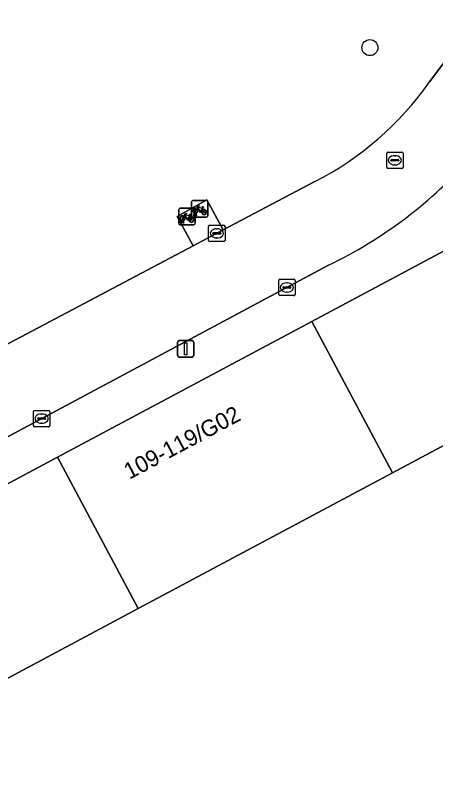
# Model space of a CAD drawing. Extents: x 159674 to 160531, y 382172 to 382904.
# Drawn here: x 159966.84 to 159992.55, y 382332.4 to 382378.6 of the extents above; entities that cross this region are included whole.
import ezdxf

# ---------------------------------------------------------------- set-up
doc = ezdxf.new("R2010")
doc.units = 0
for name, color, linetype in [('IMGEO_Boom', 7, 'Continuous'), ('IMGEO_Fietsenrek', 7, 'Continuous'), ('IMGEO_Groenvoorziening', 7, 'Continuous'), ('IMGEO_Kolk', 7, 'Continuous'), ('IMGEO_Lichtmast', 7, 'Continuous'), ('IMGEO_Pand', 7, 'Continuous'), ('IMGEO_Pand_nummerreeks', 7, 'Continuous'), ('IMGEO_Rijbaan_lokaal_open', 7, 'Continuous'), ('IMGEO_Rioolput', 7, 'Continuous'), ('IMGEO_Terreindeel_open', 7, 'Continuous'), ('IMGEO_Voetpad_open', 7, 'Continuous')]:
    doc.layers.add(name, color=color, linetype=linetype)

msp = doc.modelspace()

# ---------------------------------------------------------------- linework, layer by layer
at = {"layer": 'IMGEO_Boom'}
msp.add_circle((159988.518, 382376.616), 0.489, dxfattribs=at)
at = {"layer": 'IMGEO_Fietsenrek'}
for p, q in [((159977.618, 382366.349), (159977.618, 382367.19)), ((159977.618, 382367.19), (159977.618, 382366.349)), ((159977.693, 382367.274), (159978.534, 382367.274)), ((159978.534, 382367.274), (159977.693, 382367.274)), ((159978.618, 382367.199), (159978.618, 382366.358)), ((159978.618, 382366.358), (159978.618, 382367.199)), ((159976.837, 382365.882), (159976.837, 382366.723)), ((159976.837, 382366.723), (159976.837, 382365.882)), ((159976.912, 382366.807), (159977.753, 382366.807)), ((159977.753, 382366.807), (159976.912, 382366.807)), ((159977.837, 382366.732), (159977.837, 382365.891)), ((159977.837, 382365.891), (159977.837, 382366.732)), ((159978.305, 382366.823), (159978.341, 382366.728)), ((159977.524, 382366.356), (159977.56, 382366.261)), ((159978.543, 382366.274), (159977.702, 382366.274)), ((159977.702, 382366.274), (159978.543, 382366.274)), ((159977.745, 382366.358), (159977.784, 382366.518)), ((159977.779, 382366.358), (159977.745, 382366.358)), ((159977.814, 382366.506), (159977.779, 382366.358)), ((159977.856, 382366.53), (159977.855, 382366.534)), ((159977.897, 382366.358), (159977.863, 382366.5)), ((159977.887, 382366.541), (159977.888, 382366.534)), ((159977.895, 382366.504), (159977.93, 382366.358)), ((159977.93, 382366.358), (159977.897, 382366.358)), ((159977.762, 382365.807), (159976.921, 382365.807)), ((159976.921, 382365.807), (159977.762, 382365.807)), ((159976.964, 382365.891), (159977.003, 382366.051)), ((159976.998, 382365.891), (159976.964, 382365.891)), ((159977.033, 382366.039), (159976.998, 382365.891)), ((159977.075, 382366.063), (159977.074, 382366.067)), ((159977.116, 382365.891), (159977.082, 382366.033)), ((159977.106, 382366.074), (159977.107, 382366.067)), ((159977.114, 382366.037), (159977.149, 382365.891)), ((159977.149, 382365.891), (159977.116, 382365.891))]:
    msp.add_line(p, q, dxfattribs=at)
for points in [[(159977.952, 382366.748), (159977.9, 382366.658), (159977.86, 382366.633), (159977.861, 382366.68), (159977.916, 382366.774)], [(159977.931, 382366.8), (159978.026, 382366.964), (159978.112, 382366.95), (159978.114, 382366.941), (159978.058, 382366.93), (159978.031, 382366.885), (159978.287, 382366.844)], [(159978.227, 382366.556), (159978.177, 382366.556), (159977.986, 382366.807), (159977.967, 382366.775)], [(159978.274, 382366.819), (159978.017, 382366.86), (159978, 382366.831), (159978.167, 382366.611), (159978.274, 382366.819)], [(159978.322, 382366.721), (159978.292, 382366.798), (159978.183, 382366.58), (159978.226, 382366.58)], [(159978.256, 382366.58), (159978.376, 382366.579), (159978.332, 382366.693)], [(159978.352, 382366.7), (159978.407, 382366.555), (159978.257, 382366.555)], [(159978.287, 382366.844), (159978.312, 382366.893), (159978.306, 382366.897), (159978.283, 382366.901), (159978.271, 382366.908), (159978.27, 382366.911), (159978.272, 382366.916), (159978.367, 382366.901), (159978.369, 382366.891), (159978.359, 382366.878), (159978.347, 382366.872), (159978.333, 382366.878), (159978.305, 382366.823)], [(159977.171, 382366.281), (159977.119, 382366.191), (159977.079, 382366.166), (159977.08, 382366.213), (159977.135, 382366.307)], [(159977.15, 382366.333), (159977.245, 382366.497), (159977.331, 382366.483), (159977.333, 382366.474), (159977.277, 382366.463), (159977.25, 382366.418), (159977.506, 382366.377)], [(159977.446, 382366.089), (159977.396, 382366.089), (159977.205, 382366.34), (159977.186, 382366.308)], [(159977.493, 382366.352), (159977.236, 382366.393), (159977.219, 382366.364), (159977.386, 382366.144), (159977.493, 382366.352)], [(159977.541, 382366.254), (159977.511, 382366.331), (159977.402, 382366.113), (159977.445, 382366.113)], [(159977.475, 382366.113), (159977.595, 382366.112), (159977.551, 382366.226)], [(159977.571, 382366.233), (159977.626, 382366.088), (159977.476, 382366.088)], [(159977.506, 382366.377), (159977.531, 382366.426), (159977.525, 382366.43), (159977.502, 382366.434), (159977.49, 382366.441), (159977.489, 382366.444), (159977.491, 382366.449), (159977.586, 382366.434), (159977.588, 382366.424), (159977.578, 382366.411), (159977.566, 382366.405), (159977.552, 382366.411), (159977.524, 382366.356)]]:
    msp.add_lwpolyline(points, dxfattribs=at)
for centre, radius, start, end in [((159977.696, 382367.196), 0.0779, 92.4484, 184.2845), ((159977.696, 382367.196), 0.0779, 92.4484, 184.2845), ((159978.54, 382367.196), 0.0779, 2.4484, 94.2845), ((159978.54, 382367.196), 0.0779, 2.4484, 94.2845), ((159976.915, 382366.729), 0.0779, 92.4484, 184.2845), ((159976.915, 382366.729), 0.0779, 92.4484, 184.2845), ((159977.858, 382366.659), 0.159, 62.6766, 242.1369), ((159977.858, 382366.659), 0.129, 63.3192, 238.903), ((159977.759, 382366.729), 0.0779, 2.4484, 94.2845), ((159977.759, 382366.729), 0.0779, 2.4484, 94.2845), ((159977.858, 382366.659), 0.129, 283.6043, 43.4302), ((159977.858, 382366.659), 0.159, 283.5766, 46.6042), ((159978.385, 382366.575), 0.159, 113.3408, 178.3217), ((159978.385, 382366.575), 0.159, 187.0065, 105.7708), ((159978.385, 382366.575), 0.129, 113.923, 177.9556), ((159978.385, 382366.575), 0.129, 188.6715, 104.5883), ((159977.077, 382366.192), 0.159, 62.6766, 242.1369), ((159977.077, 382366.192), 0.129, 63.3192, 238.903), ((159977.077, 382366.192), 0.129, 283.6043, 43.4302), ((159977.077, 382366.192), 0.159, 283.5766, 46.6042), ((159977.604, 382366.108), 0.159, 113.3408, 178.3217), ((159977.604, 382366.108), 0.159, 187.0065, 105.7708), ((159977.604, 382366.108), 0.129, 113.923, 177.9556), ((159977.604, 382366.108), 0.129, 188.6715, 104.5883), ((159977.696, 382366.352), 0.0779, 182.4484, 274.2845), ((159977.696, 382366.352), 0.0779, 182.4484, 274.2845), ((159977.838, 382366.53), 0.0499, 12.8025, 158.6934), ((159977.858, 382366.659), 0.159, 253.9967, 271.7867), ((159977.838, 382366.53), 0.0174, 12.8025, 163.4502), ((159977.858, 382366.659), 0.129, 253.415, 269.0204), ((159978.54, 382366.352), 0.0779, 272.4484, 4.2845), ((159978.54, 382366.352), 0.0779, 272.4484, 4.2845), ((159976.915, 382365.885), 0.0779, 182.4484, 274.2845), ((159976.915, 382365.885), 0.0779, 182.4484, 274.2845), ((159977.057, 382366.063), 0.0499, 12.8025, 158.6934), ((159977.077, 382366.192), 0.159, 253.9967, 271.7867), ((159977.057, 382366.063), 0.0174, 12.8025, 163.4502), ((159977.077, 382366.192), 0.129, 253.415, 269.0204), ((159977.759, 382365.885), 0.0779, 272.4484, 4.2845), ((159977.759, 382365.885), 0.0779, 272.4484, 4.2845)]:
    msp.add_arc(centre, radius, start, end, dxfattribs=at)
at = {"layer": 'IMGEO_Groenvoorziening'}
for points in [[(159992.155, 382374.522), (159994.35, 382377.434), (159995.228, 382379.629), (159967.191, 382400.081)], [(160033.982, 382351.425), (160006.646, 382371.299), (160000.468, 382368.176), (160005.403, 382358.937), (160000, 382356.044), (159989.896, 382350.653), (159974.368, 382342.369), (159958.839, 382334.084), (159943.311, 382325.8), (159938.381, 382335.041), (159938.238, 382335.298), (159928.126, 382329.843), (159949.672, 382314.284), (159964.599, 382303.191), (159975.985, 382309.171), (159974.461, 382312.133), (159975.28, 382312.603), (159974.356, 382314.464), (159976.287, 382315.345), (159977.115, 382313.657), (159977.738, 382314.014)], [(159977.713, 382364.513), (159976.749, 382366.314), (159978.558, 382367.327), (159979.562, 382365.489), (159985.145, 382368.436)], [(159959.456, 382354.877), (159977.713, 382364.513)]]:
    msp.add_lwpolyline(points, dxfattribs=at)
msp.add_arc((159976.382, 382385.61), 19.28, 297.0335, 324.8947, dxfattribs=at)
at = {"layer": 'IMGEO_Kolk'}
for p, q in [((159978.663, 382364.852), (159978.663, 382365.704)), ((159978.738, 382365.778), (159979.59, 382365.778)), ((159979.664, 382365.704), (159979.664, 382364.852)), ((159978.922, 382365.272), (159978.922, 382365.284)), ((159979.36, 382365.235), (159978.962, 382365.235)), ((159978.965, 382365.321), (159979.363, 382365.321)), ((159979.151, 382365.558), (159979.176, 382365.558)), ((159979.406, 382365.284), (159979.406, 382365.272)), ((159979.59, 382364.778), (159978.738, 382364.778)), ((159979.174, 382364.998), (159979.149, 382364.998)), ((159983.018, 382362.474), (159983.87, 382362.474)), ((159982.943, 382361.548), (159982.943, 382362.4)), ((159983.202, 382361.968), (159983.202, 382361.98)), ((159983.245, 382362.017), (159983.643, 382362.017)), ((159983.431, 382362.254), (159983.456, 382362.254)), ((159983.686, 382361.98), (159983.686, 382361.968)), ((159983.944, 382362.4), (159983.944, 382361.548)), ((159983.64, 382361.931), (159983.242, 382361.931)), ((159983.454, 382361.694), (159983.429, 382361.694)), ((159983.87, 382361.474), (159983.018, 382361.474)), ((159967.963, 382353.543), (159967.963, 382354.395)), ((159968.038, 382354.469), (159968.89, 382354.469)), ((159968.451, 382354.249), (159968.476, 382354.249)), ((159968.964, 382354.395), (159968.964, 382353.543)), ((159968.222, 382353.963), (159968.222, 382353.975)), ((159968.66, 382353.926), (159968.262, 382353.926)), ((159968.265, 382354.012), (159968.663, 382354.012)), ((159968.474, 382353.689), (159968.449, 382353.689)), ((159968.706, 382353.975), (159968.706, 382353.963)), ((159968.89, 382353.469), (159968.038, 382353.469))]:
    msp.add_line(p, q, dxfattribs=at)
for points in [[(159978.663, 382364.852), (159978.663, 382365.704)], [(159978.738, 382365.778), (159979.59, 382365.778)], [(159979.664, 382365.704), (159979.664, 382364.852)], [(159979.59, 382364.778), (159978.738, 382364.778)], [(159983.018, 382362.474), (159983.87, 382362.474)], [(159982.943, 382361.548), (159982.943, 382362.4)], [(159983.944, 382362.4), (159983.944, 382361.548)], [(159983.87, 382361.474), (159983.018, 382361.474)], [(159967.963, 382353.543), (159967.963, 382354.395)], [(159968.038, 382354.469), (159968.89, 382354.469)], [(159968.964, 382354.395), (159968.964, 382353.543)], [(159968.89, 382353.469), (159968.038, 382353.469)]]:
    msp.add_lwpolyline(points, dxfattribs=at)
for centre, radius, start, end in [((159978.74, 382365.702), 0.0765, 91.552, 178.448), ((159978.74, 382365.702), 0.0765, 91.552, 178.448), ((159979.588, 382365.702), 0.0765, 1.552, 88.448), ((159979.588, 382365.702), 0.0765, 1.552, 88.448), ((159978.962, 382365.281), 0.0403, 85.8775, 175.7526), ((159978.959, 382365.271), 0.0366, 178.938, 274.7102), ((159979.363, 382365.278), 0.043, 264.8664, 352.4533), ((159979.367, 382365.283), 0.0386, 1.7309, 96.639), ((159978.74, 382364.854), 0.0765, 181.552, 268.448), ((159978.74, 382364.854), 0.0765, 181.552, 268.448), ((159979.588, 382364.854), 0.0765, 271.552, 358.448), ((159979.588, 382364.854), 0.0765, 271.552, 358.448), ((159983.02, 382362.398), 0.0765, 91.552, 178.448), ((159983.02, 382362.398), 0.0765, 91.552, 178.448), ((159983.868, 382362.398), 0.0765, 1.552, 88.448), ((159983.868, 382362.398), 0.0765, 1.552, 88.448), ((159983.242, 382361.977), 0.0403, 85.8775, 175.7526), ((159983.239, 382361.967), 0.0366, 178.938, 274.7102), ((159983.643, 382361.974), 0.043, 264.8664, 352.4533), ((159983.647, 382361.979), 0.0386, 1.7309, 96.639), ((159983.02, 382361.55), 0.0765, 181.552, 268.448), ((159983.02, 382361.55), 0.0765, 181.552, 268.448), ((159983.868, 382361.55), 0.0765, 271.552, 358.448), ((159983.868, 382361.55), 0.0765, 271.552, 358.448), ((159968.04, 382354.393), 0.0765, 91.552, 178.448), ((159968.04, 382354.393), 0.0765, 91.552, 178.448), ((159968.888, 382354.393), 0.0765, 1.552, 88.448), ((159968.888, 382354.393), 0.0765, 1.552, 88.448), ((159968.262, 382353.972), 0.0403, 85.8775, 175.7526), ((159968.259, 382353.962), 0.0366, 178.938, 274.7102), ((159968.663, 382353.969), 0.043, 264.8664, 352.4533), ((159968.667, 382353.974), 0.0386, 1.7309, 96.639), ((159968.04, 382353.545), 0.0765, 181.552, 268.448), ((159968.04, 382353.545), 0.0765, 181.552, 268.448), ((159968.888, 382353.545), 0.0765, 271.552, 358.448), ((159968.888, 382353.545), 0.0765, 271.552, 358.448)]:
    msp.add_arc(centre, radius, start, end, dxfattribs=at)
for centre, major_axis, ratio, start_param, end_param in [((159979.15, 382365.278), (-0.387, 0.002), 0.722429, 4.712389, 7.853982), ((159979.175, 382365.278), (-0.39, 0.002), 0.717154, 1.570796, 4.712389), ((159983.43, 382361.974), (-0.387, 0.002), 0.722429, 4.712389, 7.853982), ((159983.455, 382361.974), (-0.39, 0.002), 0.717154, 1.570796, 4.712389), ((159968.45, 382353.969), (-0.387, 0.002), 0.722429, 4.712389, 7.853982), ((159968.475, 382353.969), (-0.39, 0.002), 0.717154, 1.570796, 4.712389)]:
    msp.add_ellipse(centre, major_axis=major_axis, ratio=ratio, start_param=start_param, end_param=end_param, dxfattribs=at)
at = {"layer": 'IMGEO_Lichtmast'}
for p, q in [((159976.765, 382357.827), (159976.765, 382358.627)), ((159976.765, 382358.627), (159976.765, 382357.827)), ((159976.865, 382358.727), (159977.655, 382358.727)), ((159977.655, 382358.727), (159976.865, 382358.727)), ((159977.755, 382358.627), (159977.755, 382357.827)), ((159977.755, 382357.827), (159977.755, 382358.627)), ((159977.655, 382357.727), (159976.865, 382357.727)), ((159976.865, 382357.727), (159977.655, 382357.727))]:
    msp.add_line(p, q, dxfattribs=at)
msp.add_lwpolyline([(159977.185, 382358.602), (159977.335, 382358.602), (159977.335, 382357.852), (159977.185, 382357.852), (159977.185, 382358.602)], dxfattribs=at)
for centre, start, end in [((159976.865, 382358.627), 90, 180), ((159976.865, 382358.627), 90, 180), ((159977.655, 382358.627), 0, 90), ((159977.655, 382358.627), 360, 90), ((159976.865, 382357.827), 180, 270), ((159976.865, 382357.827), 180, 270), ((159977.655, 382357.827), 270, 0), ((159977.655, 382357.827), 270, 0)]:
    msp.add_arc(centre, 0.1, start, end, dxfattribs=at)
at = {"layer": 'IMGEO_Pand'}
for points in [[(159984.966, 382359.895), (159989.896, 382350.653), (160000, 382356.044), (160005.403, 382358.937), (160000.468, 382368.176), (160000, 382367.916)], [(159984.966, 382359.895), (159969.437, 382351.61), (159974.368, 382342.369), (159989.896, 382350.653)], [(159974.368, 382342.369), (159969.437, 382351.61), (159953.909, 382343.326), (159958.839, 382334.084)]]:
    msp.add_lwpolyline(points, close=True, dxfattribs=at)
at = {"layer": 'IMGEO_Rijbaan_lokaal_open'}
for points in [[(159995.228, 382379.629), (159994.35, 382377.434), (159992.155, 382374.522)], [(159985.145, 382368.436), (159979.562, 382365.489), (159977.713, 382364.513), (159959.456, 382354.877), (159949.034, 382349.036), (159940.896, 382344.598)], [(159938.868, 382342.054), (159935.493, 382340.283), (159937.083, 382337.299), (159950.454, 382344.344), (159985.984, 382363.33)]]:
    msp.add_lwpolyline(points, dxfattribs=at)
for centre, radius, start, end in [((159976.382, 382385.61), 19.28, 297.0335, 324.8947), ((159974.065, 382388.152), 27.535, 295.6487, 318.6952)]:
    msp.add_arc(centre, radius, start, end, dxfattribs=at)
at = {"layer": 'IMGEO_Rioolput'}
for p, q in [((159989.54, 382369.314), (159989.54, 382370.166)), ((159989.615, 382370.24), (159990.467, 382370.24)), ((159990.028, 382370.02), (159990.053, 382370.02)), ((159990.541, 382370.166), (159990.541, 382369.314)), ((159989.799, 382369.734), (159989.799, 382369.746)), ((159990.237, 382369.697), (159989.839, 382369.697)), ((159989.842, 382369.783), (159990.24, 382369.783)), ((159990.051, 382369.46), (159990.026, 382369.46)), ((159990.283, 382369.746), (159990.283, 382369.734)), ((159990.467, 382369.24), (159989.615, 382369.24))]:
    msp.add_line(p, q, dxfattribs=at)
for points in [[(159989.54, 382369.314), (159989.54, 382370.166)], [(159989.615, 382370.24), (159990.467, 382370.24)], [(159990.541, 382370.166), (159990.541, 382369.314)], [(159990.467, 382369.24), (159989.615, 382369.24)]]:
    msp.add_lwpolyline(points, dxfattribs=at)
for centre, radius, start, end in [((159989.617, 382370.164), 0.0765, 91.552, 178.448), ((159989.617, 382370.164), 0.0765, 91.552, 178.448), ((159990.465, 382370.164), 0.0765, 1.552, 88.448), ((159990.465, 382370.164), 0.0765, 1.552, 88.448), ((159989.839, 382369.743), 0.0403, 85.8775, 175.7526), ((159989.836, 382369.733), 0.0366, 178.938, 274.7102), ((159990.24, 382369.74), 0.043, 264.8664, 352.4533), ((159990.244, 382369.745), 0.0386, 1.7309, 96.639), ((159989.617, 382369.316), 0.0765, 181.552, 268.448), ((159989.617, 382369.316), 0.0765, 181.552, 268.448), ((159990.465, 382369.316), 0.0765, 271.552, 358.448), ((159990.465, 382369.316), 0.0765, 271.552, 358.448)]:
    msp.add_arc(centre, radius, start, end, dxfattribs=at)
for centre, major_axis, ratio, start_param, end_param in [((159990.027, 382369.74), (-0.387, 0.002), 0.722429, 4.712389, 7.853982), ((159990.052, 382369.74), (-0.39, 0.002), 0.717154, 1.570796, 4.712389)]:
    msp.add_ellipse(centre, major_axis=major_axis, ratio=ratio, start_param=start_param, end_param=end_param, dxfattribs=at)
at = {"layer": 'IMGEO_Terreindeel_open'}
msp.add_lwpolyline([(159979.562, 382365.489), (159978.558, 382367.327), (159976.749, 382366.314), (159977.713, 382364.513)], close=True, dxfattribs=at)
at = {"layer": 'IMGEO_Voetpad_open'}
msp.add_lwpolyline([(159985.984, 382363.33), (159950.454, 382344.344), (159937.083, 382337.299), (159925.951, 382331.335), (159928.126, 382329.843), (159938.238, 382335.298), (159938.381, 382335.041), (159953.909, 382343.326), (159969.437, 382351.61), (159984.966, 382359.895), (160000, 382367.916), (160000.468, 382368.176), (160006.646, 382371.299), (160000.044, 382376.097)], dxfattribs=at)
msp.add_arc((159974.065, 382388.152), 27.535, 295.6487, 318.6952, dxfattribs=at)

# ---------------------------------------------------------------- texts
at = {"layer": 'IMGEO_Pand_nummerreeks'}
msp.add_text('109-119/G02', height=1, rotation=28.0808, dxfattribs=at).set_placement((159973.824, 382350.233))

doc.saveas('drawing.dxf')
